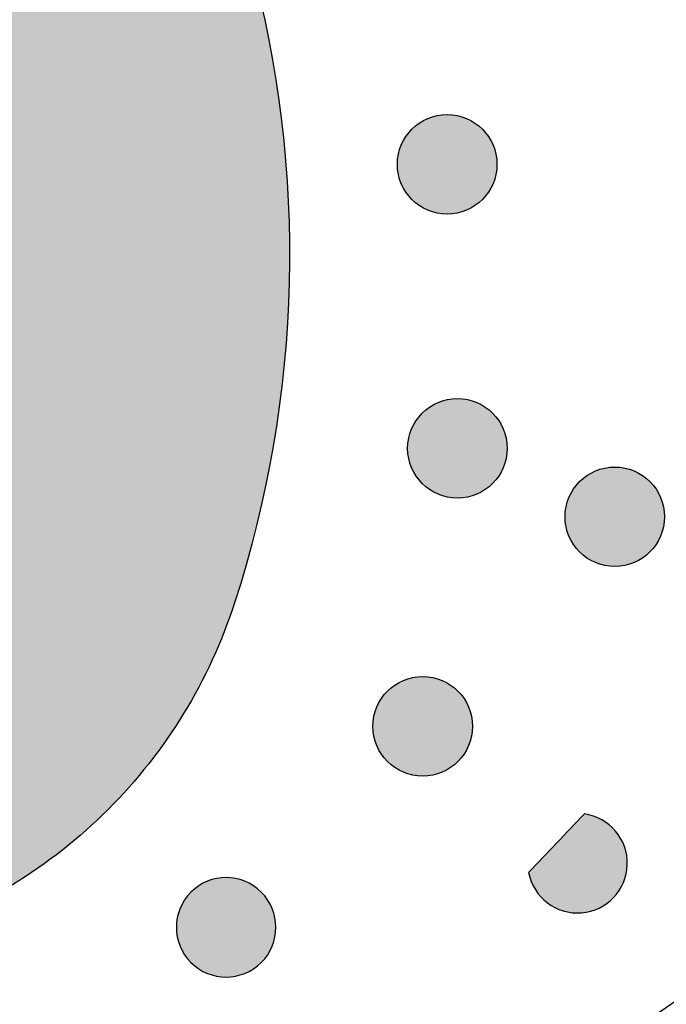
# Model space of a CAD drawing. Header units: millimetres. Extents: x -3873 to -97, y 912 to 4165.
# Tile 209 of 656: x -3058 to -3035, y 1176 to 1211. Entities that reach past the tile are written whole.
import ezdxf

# ---------------------------------------------------------------- set-up
doc = ezdxf.new("R2010")
doc.units = ezdxf.units.MM
doc.layers.add('pattern', color=7, linetype='Continuous', true_color=0x000000)

msp = doc.modelspace()

# ---------------------------------------------------------------- hatches: boundary and pattern name
at = {"layer": 'pattern'}
for points in [[(-3094.916, 1194.699), (-3094.164, 1194.174), (-3093.395, 1193.665), (-3092.611, 1193.173), (-3091.811, 1192.699), (-3090.997, 1192.243), (-3090.168, 1191.806), (-3089.326, 1191.389), (-3088.471, 1190.992), (-3087.604, 1190.617), (-3086.726, 1190.262), (-3085.837, 1189.93), (-3084.939, 1189.619), (-3084.032, 1189.332), (-3083.116, 1189.068), (-3082.194, 1188.827), (-3081.265, 1188.609), (-3080.332, 1188.416), (-3079.393, 1188.247), (-3078.452, 1188.102), (-3077.508, 1187.981), (-3076.562, 1187.885), (-3075.616, 1187.813), (-3074.67, 1187.765), (-3073.725, 1187.741), (-3072.783, 1187.742), (-3071.844, 1187.766), (-3070.908, 1187.814), (-3069.978, 1187.885), (-3069.053, 1187.979), (-3068.134, 1188.095), (-3067.223, 1188.234), (-3066.32, 1188.395), (-3066.17, 1188.425), (-3066.021, 1188.457), (-3065.873, 1188.493), (-3065.724, 1188.531), (-3065.576, 1188.572), (-3065.429, 1188.616), (-3065.282, 1188.663), (-3065.136, 1188.713), (-3064.99, 1188.765), (-3064.845, 1188.821), (-3064.702, 1188.879), (-3064.559, 1188.939), (-3064.417, 1189.003), (-3064.277, 1189.069), (-3064.137, 1189.138), (-3063.999, 1189.209), (-3063.863, 1189.283), (-3063.728, 1189.36), (-3063.594, 1189.439), (-3063.462, 1189.52), (-3063.331, 1189.604), (-3063.202, 1189.69), (-3063.075, 1189.779), (-3062.95, 1189.87), (-3062.827, 1189.963), (-3062.706, 1190.058), (-3062.586, 1190.155), (-3062.469, 1190.254), (-3062.354, 1190.356), (-3062.241, 1190.459), (-3062.13, 1190.564), (-3062.021, 1190.67), (-3061.915, 1190.779), (-3061.81, 1190.89), (-3061.707, 1191.003), (-3061.606, 1191.118), (-3061.507, 1191.235), (-3061.409, 1191.354), (-3061.314, 1191.476), (-3061.221, 1191.599), (-3061.13, 1191.724), (-3061.042, 1191.851), (-3060.956, 1191.98), (-3060.872, 1192.111), (-3060.79, 1192.243), (-3060.711, 1192.376), (-3060.635, 1192.512), (-3060.561, 1192.648), (-3060.489, 1192.786), (-3060.421, 1192.926), (-3060.354, 1193.066), (-3060.291, 1193.208), (-3060.23, 1193.351), (-3060.172, 1193.494), (-3060.117, 1193.639), (-3060.065, 1193.785), (-3060.015, 1193.931), (-3059.968, 1194.078), (-3059.924, 1194.225), (-3059.883, 1194.373), (-3059.845, 1194.522), (-3059.809, 1194.67), (-3059.777, 1194.819), (-3059.747, 1194.969), (-3059.586, 1195.872), (-3059.448, 1196.783), (-3059.331, 1197.702), (-3059.237, 1198.627), (-3059.166, 1199.557), (-3059.119, 1200.493), (-3059.095, 1201.432), (-3059.094, 1202.375), (-3059.118, 1203.319), (-3059.166, 1204.265), (-3059.238, 1205.211), (-3059.335, 1206.157), (-3059.456, 1207.101), (-3059.601, 1208.042), (-3059.77, 1208.981), (-3059.964, 1209.914), (-3060.181, 1210.843), (-3060.422, 1211.765), (-3060.687, 1212.68), (-3060.974, 1213.588), (-3061.285, 1214.486), (-3061.618, 1215.375), (-3061.972, 1216.253), (-3062.348, 1217.12), (-3062.745, 1217.975), (-3063.162, 1218.817), (-3063.599, 1219.645), (-3064.055, 1220.46), (-3064.529, 1221.259), (-3065.021, 1222.044), (-3065.531, 1222.812), (-3066.056, 1223.564), (-3067.225, 1225.134), (-3068.447, 1226.664), (-3069.722, 1228.151), (-3071.046, 1229.593), (-3057.002, 1229.761), (-3056.377, 1228.83), (-3055.77, 1227.883), (-3055.183, 1226.923), (-3054.615, 1225.95), (-3054.068, 1224.964), (-3053.541, 1223.966), (-3053.035, 1222.956), (-3052.551, 1221.936), (-3052.088, 1220.906), (-3051.647, 1219.867), (-3051.228, 1218.819), (-3050.832, 1217.763), (-3050.459, 1216.7), (-3050.108, 1215.63), (-3049.781, 1214.555), (-3049.476, 1213.475), (-3049.295, 1212.781), (-3049.126, 1212.082), (-3048.969, 1211.378), (-3048.824, 1210.671), (-3048.692, 1209.959), (-3048.572, 1209.244), (-3048.465, 1208.526), (-3048.371, 1207.805), (-3048.29, 1207.081), (-3048.222, 1206.355), (-3048.167, 1205.627), (-3048.125, 1204.898), (-3048.097, 1204.168), (-3048.081, 1203.437), (-3048.079, 1202.705), (-3048.091, 1201.974), (-3048.115, 1201.242), (-3048.153, 1200.512), (-3048.204, 1199.782), (-3048.268, 1199.054), (-3048.346, 1198.328), (-3048.436, 1197.604), (-3048.54, 1196.882), (-3048.656, 1196.163), (-3048.785, 1195.447), (-3048.927, 1194.735), (-3049.082, 1194.027), (-3049.249, 1193.323), (-3049.428, 1192.623), (-3049.619, 1191.928), (-3049.822, 1191.238), (-3050.037, 1190.554), (-3050.211, 1190.042), (-3050.401, 1189.534), (-3050.606, 1189.031), (-3050.826, 1188.533), (-3051.061, 1188.041), (-3051.311, 1187.555), (-3051.575, 1187.077), (-3051.854, 1186.606), (-3052.146, 1186.144), (-3052.452, 1185.691), (-3052.771, 1185.247), (-3053.102, 1184.814), (-3053.445, 1184.391), (-3053.8, 1183.98), (-3054.166, 1183.58), (-3054.543, 1183.193), (-3054.93, 1182.816), (-3055.33, 1182.45), (-3055.741, 1182.095), (-3056.164, 1181.752), (-3056.597, 1181.42), (-3057.04, 1181.101), (-3057.493, 1180.795), (-3057.956, 1180.503), (-3058.426, 1180.224), (-3058.905, 1179.96), (-3059.39, 1179.71), (-3059.882, 1179.475), (-3060.381, 1179.254), (-3060.884, 1179.05), (-3061.391, 1178.86), (-3061.903, 1178.686), (-3062.587, 1178.471), (-3063.277, 1178.268), (-3063.972, 1178.076), (-3064.672, 1177.897), (-3065.376, 1177.73), (-3066.084, 1177.575), (-3066.797, 1177.433), (-3067.512, 1177.304), (-3068.231, 1177.187), (-3068.953, 1177.084), (-3069.677, 1176.993), (-3070.403, 1176.916), (-3071.131, 1176.851), (-3071.861, 1176.8), (-3072.591, 1176.762), (-3073.323, 1176.738), (-3074.054, 1176.726), (-3074.786, 1176.728), (-3075.517, 1176.743), (-3076.247, 1176.772), (-3076.976, 1176.813), (-3077.704, 1176.868), (-3078.43, 1176.936), (-3079.154, 1177.017), (-3079.875, 1177.111), (-3080.593, 1177.218), (-3081.308, 1177.337), (-3082.02, 1177.469), (-3082.728, 1177.614), (-3083.431, 1177.771), (-3084.13, 1177.94), (-3084.824, 1178.121), (-3085.905, 1178.425), (-3086.98, 1178.753), (-3088.049, 1179.103), (-3089.112, 1179.476), (-3090.168, 1179.872), (-3091.216, 1180.291), (-3092.256, 1180.732), (-3093.286, 1181.194), (-3094.306, 1181.679), (-3095.316, 1182.184), (-3096.314, 1182.711), (-3097.3, 1183.258), (-3098.273, 1183.826), (-3099.234, 1184.413), (-3100.18, 1185.019), (-3101.112, 1185.644), (-3100.945, 1199.688), (-3099.504, 1198.364), (-3098.017, 1197.09), (-3096.486, 1195.868)], [(-3043.715, 1204.937), (-3043.687, 1204.91), (-3043.658, 1204.882), (-3043.628, 1204.856), (-3043.597, 1204.829), (-3043.566, 1204.804), (-3043.533, 1204.778), (-3043.5, 1204.754), (-3043.466, 1204.73), (-3043.431, 1204.706), (-3043.395, 1204.684), (-3043.359, 1204.662), (-3043.321, 1204.64), (-3043.283, 1204.62), (-3043.245, 1204.6), (-3043.205, 1204.581), (-3043.165, 1204.563), (-3043.124, 1204.546), (-3043.083, 1204.53), (-3043.041, 1204.515), (-3042.999, 1204.501), (-3042.956, 1204.488), (-3042.912, 1204.476), (-3042.868, 1204.465), (-3042.824, 1204.455), (-3042.779, 1204.446), (-3042.734, 1204.439), (-3042.689, 1204.432), (-3042.644, 1204.427), (-3042.598, 1204.423), (-3042.552, 1204.42), (-3042.506, 1204.418), (-3042.46, 1204.417), (-3042.414, 1204.418), (-3042.369, 1204.42), (-3042.323, 1204.423), (-3042.277, 1204.427), (-3042.232, 1204.432), (-3042.186, 1204.439), (-3042.141, 1204.446), (-3042.097, 1204.455), (-3042.053, 1204.465), (-3042.009, 1204.476), (-3041.965, 1204.488), (-3041.922, 1204.501), (-3041.88, 1204.515), (-3041.838, 1204.53), (-3041.796, 1204.546), (-3041.756, 1204.564), (-3041.716, 1204.581), (-3041.676, 1204.6), (-3041.637, 1204.62), (-3041.599, 1204.64), (-3041.562, 1204.662), (-3041.526, 1204.684), (-3041.49, 1204.706), (-3041.455, 1204.73), (-3041.421, 1204.754), (-3041.388, 1204.779), (-3041.355, 1204.804), (-3041.324, 1204.83), (-3041.293, 1204.856), (-3041.263, 1204.883), (-3041.234, 1204.91), (-3041.206, 1204.937), (-3041.178, 1204.965), (-3041.151, 1204.994), (-3041.124, 1205.024), (-3041.098, 1205.055), (-3041.072, 1205.087), (-3041.047, 1205.119), (-3041.023, 1205.152), (-3040.998, 1205.187), (-3040.975, 1205.221), (-3040.952, 1205.257), (-3040.93, 1205.294), (-3040.909, 1205.331), (-3040.889, 1205.369), (-3040.869, 1205.408), (-3040.85, 1205.447), (-3040.832, 1205.487), (-3040.815, 1205.528), (-3040.799, 1205.569), (-3040.784, 1205.611), (-3040.77, 1205.654), (-3040.757, 1205.697), (-3040.745, 1205.74), (-3040.734, 1205.784), (-3040.724, 1205.828), (-3040.715, 1205.873), (-3040.707, 1205.918), (-3040.701, 1205.963), (-3040.696, 1206.009), (-3040.692, 1206.054), (-3040.689, 1206.1), (-3040.687, 1206.146), (-3040.686, 1206.192), (-3040.687, 1206.238), (-3040.689, 1206.284), (-3040.692, 1206.33), (-3040.696, 1206.375), (-3040.701, 1206.421), (-3040.708, 1206.466), (-3040.715, 1206.511), (-3040.724, 1206.556), (-3040.734, 1206.6), (-3040.745, 1206.644), (-3040.757, 1206.687), (-3040.77, 1206.73), (-3040.784, 1206.773), (-3040.799, 1206.815), (-3040.815, 1206.856), (-3040.832, 1206.897), (-3040.85, 1206.937), (-3040.869, 1206.976), (-3040.889, 1207.015), (-3040.909, 1207.053), (-3040.93, 1207.09), (-3040.952, 1207.127), (-3040.975, 1207.162), (-3040.999, 1207.197), (-3041.023, 1207.231), (-3041.047, 1207.265), (-3041.073, 1207.297), (-3041.098, 1207.329), (-3041.125, 1207.359), (-3041.151, 1207.389), (-3041.178, 1207.418), (-3041.206, 1207.447), (-3041.234, 1207.474), (-3041.263, 1207.501), (-3041.293, 1207.528), (-3041.324, 1207.554), (-3041.355, 1207.58), (-3041.388, 1207.605), (-3041.421, 1207.63), (-3041.455, 1207.654), (-3041.49, 1207.677), (-3041.526, 1207.7), (-3041.562, 1207.722), (-3041.6, 1207.743), (-3041.638, 1207.764), (-3041.676, 1207.783), (-3041.716, 1207.802), (-3041.756, 1207.82), (-3041.797, 1207.837), (-3041.838, 1207.853), (-3041.88, 1207.868), (-3041.922, 1207.883), (-3041.965, 1207.896), (-3042.009, 1207.908), (-3042.053, 1207.919), (-3042.097, 1207.928), (-3042.142, 1207.937), (-3042.187, 1207.945), (-3042.232, 1207.951), (-3042.277, 1207.957), (-3042.323, 1207.961), (-3042.369, 1207.964), (-3042.415, 1207.965), (-3042.461, 1207.966), (-3042.507, 1207.965), (-3042.552, 1207.964), (-3042.598, 1207.961), (-3042.644, 1207.957), (-3042.689, 1207.951), (-3042.735, 1207.945), (-3042.78, 1207.937), (-3042.824, 1207.928), (-3042.869, 1207.919), (-3042.912, 1207.908), (-3042.956, 1207.896), (-3042.999, 1207.882), (-3043.041, 1207.868), (-3043.083, 1207.853), (-3043.125, 1207.837), (-3043.165, 1207.82), (-3043.205, 1207.802), (-3043.245, 1207.783), (-3043.284, 1207.764), (-3043.322, 1207.743), (-3043.359, 1207.722), (-3043.395, 1207.7), (-3043.431, 1207.677), (-3043.466, 1207.654), (-3043.5, 1207.63), (-3043.533, 1207.605), (-3043.566, 1207.58), (-3043.597, 1207.554), (-3043.628, 1207.528), (-3043.658, 1207.501), (-3043.687, 1207.474), (-3043.715, 1207.446), (-3043.743, 1207.418), (-3043.77, 1207.389), (-3043.797, 1207.359), (-3043.823, 1207.328), (-3043.849, 1207.297), (-3043.874, 1207.264), (-3043.899, 1207.231), (-3043.923, 1207.197), (-3043.946, 1207.162), (-3043.969, 1207.126), (-3043.991, 1207.09), (-3044.012, 1207.053), (-3044.032, 1207.015), (-3044.052, 1206.976), (-3044.071, 1206.936), (-3044.089, 1206.896), (-3044.106, 1206.856), (-3044.122, 1206.814), (-3044.137, 1206.772), (-3044.151, 1206.73), (-3044.164, 1206.687), (-3044.176, 1206.643), (-3044.187, 1206.6), (-3044.197, 1206.555), (-3044.206, 1206.511), (-3044.214, 1206.466), (-3044.22, 1206.42), (-3044.225, 1206.375), (-3044.229, 1206.329), (-3044.232, 1206.283), (-3044.234, 1206.238), (-3044.235, 1206.192), (-3044.234, 1206.146), (-3044.232, 1206.1), (-3044.229, 1206.054), (-3044.225, 1206.008), (-3044.22, 1205.963), (-3044.214, 1205.918), (-3044.206, 1205.873), (-3044.197, 1205.828), (-3044.187, 1205.784), (-3044.176, 1205.74), (-3044.164, 1205.696), (-3044.151, 1205.653), (-3044.137, 1205.611), (-3044.122, 1205.569), (-3044.106, 1205.528), (-3044.089, 1205.487), (-3044.071, 1205.447), (-3044.052, 1205.407), (-3044.032, 1205.369), (-3044.012, 1205.331), (-3043.991, 1205.293), (-3043.969, 1205.257), (-3043.946, 1205.221), (-3043.922, 1205.186), (-3043.898, 1205.152), (-3043.874, 1205.119), (-3043.848, 1205.086), (-3043.823, 1205.055), (-3043.796, 1205.024), (-3043.77, 1204.994), (-3043.743, 1204.965)], [(-3043.349, 1194.812), (-3043.321, 1194.784), (-3043.292, 1194.757), (-3043.262, 1194.73), (-3043.231, 1194.704), (-3043.2, 1194.678), (-3043.167, 1194.653), (-3043.134, 1194.628), (-3043.1, 1194.604), (-3043.065, 1194.581), (-3043.029, 1194.558), (-3042.993, 1194.536), (-3042.955, 1194.515), (-3042.917, 1194.494), (-3042.879, 1194.475), (-3042.839, 1194.456), (-3042.799, 1194.438), (-3042.758, 1194.421), (-3042.717, 1194.405), (-3042.675, 1194.39), (-3042.632, 1194.376), (-3042.589, 1194.362), (-3042.546, 1194.35), (-3042.502, 1194.339), (-3042.458, 1194.33), (-3042.413, 1194.321), (-3042.368, 1194.313), (-3042.323, 1194.307), (-3042.278, 1194.301), (-3042.232, 1194.297), (-3042.186, 1194.294), (-3042.14, 1194.293), (-3042.094, 1194.292), (-3042.048, 1194.293), (-3042.002, 1194.294), (-3041.957, 1194.297), (-3041.911, 1194.301), (-3041.866, 1194.307), (-3041.82, 1194.313), (-3041.775, 1194.321), (-3041.731, 1194.33), (-3041.686, 1194.34), (-3041.642, 1194.35), (-3041.599, 1194.363), (-3041.556, 1194.376), (-3041.514, 1194.39), (-3041.472, 1194.405), (-3041.43, 1194.421), (-3041.39, 1194.438), (-3041.349, 1194.456), (-3041.31, 1194.475), (-3041.271, 1194.494), (-3041.233, 1194.515), (-3041.196, 1194.536), (-3041.16, 1194.558), (-3041.124, 1194.581), (-3041.089, 1194.604), (-3041.055, 1194.628), (-3041.022, 1194.653), (-3040.989, 1194.678), (-3040.957, 1194.704), (-3040.927, 1194.73), (-3040.897, 1194.757), (-3040.868, 1194.784), (-3040.84, 1194.812), (-3040.812, 1194.84), (-3040.785, 1194.869), (-3040.758, 1194.899), (-3040.732, 1194.93), (-3040.706, 1194.961), (-3040.681, 1194.994), (-3040.656, 1195.027), (-3040.632, 1195.061), (-3040.609, 1195.096), (-3040.586, 1195.132), (-3040.564, 1195.168), (-3040.543, 1195.205), (-3040.522, 1195.243), (-3040.503, 1195.282), (-3040.484, 1195.322), (-3040.466, 1195.362), (-3040.449, 1195.402), (-3040.433, 1195.444), (-3040.418, 1195.486), (-3040.404, 1195.528), (-3040.391, 1195.571), (-3040.379, 1195.615), (-3040.368, 1195.659), (-3040.358, 1195.703), (-3040.349, 1195.748), (-3040.341, 1195.792), (-3040.335, 1195.838), (-3040.33, 1195.883), (-3040.325, 1195.929), (-3040.322, 1195.975), (-3040.321, 1196.02), (-3040.32, 1196.066), (-3040.321, 1196.112), (-3040.322, 1196.158), (-3040.325, 1196.204), (-3040.33, 1196.25), (-3040.335, 1196.295), (-3040.341, 1196.34), (-3040.349, 1196.385), (-3040.358, 1196.43), (-3040.368, 1196.474), (-3040.379, 1196.518), (-3040.391, 1196.562), (-3040.404, 1196.605), (-3040.418, 1196.647), (-3040.433, 1196.689), (-3040.449, 1196.73), (-3040.466, 1196.771), (-3040.484, 1196.811), (-3040.503, 1196.851), (-3040.523, 1196.889), (-3040.543, 1196.927), (-3040.564, 1196.965), (-3040.586, 1197.001), (-3040.609, 1197.037), (-3040.633, 1197.072), (-3040.657, 1197.106), (-3040.681, 1197.139), (-3040.706, 1197.172), (-3040.732, 1197.203), (-3040.758, 1197.234), (-3040.785, 1197.264), (-3040.812, 1197.293), (-3040.84, 1197.321), (-3040.868, 1197.349), (-3040.897, 1197.376), (-3040.927, 1197.402), (-3040.958, 1197.429), (-3040.989, 1197.454), (-3041.022, 1197.48), (-3041.055, 1197.504), (-3041.089, 1197.528), (-3041.124, 1197.552), (-3041.16, 1197.574), (-3041.196, 1197.596), (-3041.234, 1197.618), (-3041.272, 1197.638), (-3041.31, 1197.658), (-3041.35, 1197.677), (-3041.39, 1197.695), (-3041.431, 1197.712), (-3041.472, 1197.728), (-3041.514, 1197.743), (-3041.556, 1197.757), (-3041.599, 1197.77), (-3041.643, 1197.782), (-3041.687, 1197.793), (-3041.731, 1197.803), (-3041.776, 1197.812), (-3041.821, 1197.819), (-3041.866, 1197.826), (-3041.911, 1197.831), (-3041.957, 1197.835), (-3042.003, 1197.838), (-3042.049, 1197.84), (-3042.095, 1197.841), (-3042.14, 1197.84), (-3042.186, 1197.838), (-3042.232, 1197.835), (-3042.278, 1197.831), (-3042.323, 1197.826), (-3042.368, 1197.819), (-3042.413, 1197.812), (-3042.458, 1197.803), (-3042.502, 1197.793), (-3042.546, 1197.782), (-3042.59, 1197.77), (-3042.633, 1197.757), (-3042.675, 1197.743), (-3042.717, 1197.728), (-3042.759, 1197.712), (-3042.799, 1197.695), (-3042.839, 1197.677), (-3042.879, 1197.658), (-3042.917, 1197.638), (-3042.955, 1197.618), (-3042.993, 1197.596), (-3043.029, 1197.574), (-3043.065, 1197.552), (-3043.1, 1197.528), (-3043.134, 1197.504), (-3043.167, 1197.479), (-3043.2, 1197.454), (-3043.231, 1197.428), (-3043.262, 1197.402), (-3043.292, 1197.375), (-3043.321, 1197.348), (-3043.349, 1197.321), (-3043.377, 1197.293), (-3043.404, 1197.264), (-3043.431, 1197.234), (-3043.457, 1197.203), (-3043.483, 1197.171), (-3043.508, 1197.139), (-3043.532, 1197.106), (-3043.556, 1197.072), (-3043.58, 1197.037), (-3043.603, 1197.001), (-3043.625, 1196.964), (-3043.646, 1196.927), (-3043.666, 1196.889), (-3043.686, 1196.85), (-3043.705, 1196.811), (-3043.723, 1196.771), (-3043.74, 1196.73), (-3043.756, 1196.689), (-3043.771, 1196.647), (-3043.785, 1196.604), (-3043.798, 1196.561), (-3043.81, 1196.518), (-3043.821, 1196.474), (-3043.831, 1196.43), (-3043.84, 1196.385), (-3043.847, 1196.34), (-3043.854, 1196.295), (-3043.859, 1196.249), (-3043.863, 1196.204), (-3043.866, 1196.158), (-3043.868, 1196.112), (-3043.869, 1196.066), (-3043.868, 1196.02), (-3043.866, 1195.974), (-3043.863, 1195.929), (-3043.859, 1195.883), (-3043.854, 1195.837), (-3043.847, 1195.792), (-3043.84, 1195.747), (-3043.831, 1195.703), (-3043.821, 1195.658), (-3043.81, 1195.614), (-3043.798, 1195.571), (-3043.785, 1195.528), (-3043.771, 1195.485), (-3043.756, 1195.444), (-3043.74, 1195.402), (-3043.723, 1195.361), (-3043.705, 1195.321), (-3043.686, 1195.282), (-3043.666, 1195.243), (-3043.646, 1195.205), (-3043.624, 1195.168), (-3043.602, 1195.131), (-3043.58, 1195.096), (-3043.556, 1195.061), (-3043.532, 1195.027), (-3043.508, 1194.993), (-3043.482, 1194.961), (-3043.457, 1194.929), (-3043.43, 1194.899), (-3043.404, 1194.869), (-3043.376, 1194.84)], [(-3037.742, 1192.37), (-3037.714, 1192.342), (-3037.685, 1192.315), (-3037.655, 1192.288), (-3037.624, 1192.262), (-3037.593, 1192.236), (-3037.56, 1192.211), (-3037.527, 1192.187), (-3037.493, 1192.163), (-3037.458, 1192.139), (-3037.422, 1192.116), (-3037.386, 1192.094), (-3037.348, 1192.073), (-3037.31, 1192.053), (-3037.272, 1192.033), (-3037.232, 1192.014), (-3037.192, 1191.996), (-3037.151, 1191.979), (-3037.11, 1191.963), (-3037.068, 1191.948), (-3037.026, 1191.934), (-3036.983, 1191.921), (-3036.939, 1191.909), (-3036.895, 1191.898), (-3036.851, 1191.888), (-3036.806, 1191.879), (-3036.761, 1191.872), (-3036.716, 1191.865), (-3036.671, 1191.86), (-3036.625, 1191.856), (-3036.579, 1191.853), (-3036.533, 1191.851), (-3036.487, 1191.85), (-3036.441, 1191.851), (-3036.396, 1191.853), (-3036.35, 1191.856), (-3036.304, 1191.86), (-3036.259, 1191.865), (-3036.213, 1191.872), (-3036.168, 1191.879), (-3036.124, 1191.888), (-3036.079, 1191.898), (-3036.036, 1191.909), (-3035.992, 1191.921), (-3035.949, 1191.934), (-3035.907, 1191.948), (-3035.865, 1191.963), (-3035.823, 1191.979), (-3035.783, 1191.996), (-3035.743, 1192.014), (-3035.703, 1192.033), (-3035.664, 1192.053), (-3035.626, 1192.073), (-3035.589, 1192.095), (-3035.553, 1192.117), (-3035.517, 1192.139), (-3035.482, 1192.163), (-3035.448, 1192.187), (-3035.415, 1192.211), (-3035.382, 1192.237), (-3035.351, 1192.262), (-3035.32, 1192.289), (-3035.29, 1192.315), (-3035.261, 1192.343), (-3035.233, 1192.37), (-3035.205, 1192.398), (-3035.178, 1192.427), (-3035.151, 1192.457), (-3035.125, 1192.488), (-3035.099, 1192.519), (-3035.074, 1192.552), (-3035.049, 1192.585), (-3035.025, 1192.619), (-3035.002, 1192.654), (-3034.979, 1192.69), (-3034.957, 1192.726), (-3034.936, 1192.764), (-3034.916, 1192.802), (-3034.896, 1192.84), (-3034.877, 1192.88), (-3034.859, 1192.92), (-3034.842, 1192.961), (-3034.826, 1193.002), (-3034.811, 1193.044), (-3034.797, 1193.087), (-3034.784, 1193.129), (-3034.772, 1193.173), (-3034.761, 1193.217), (-3034.751, 1193.261), (-3034.742, 1193.306), (-3034.734, 1193.351), (-3034.728, 1193.396), (-3034.723, 1193.441), (-3034.719, 1193.487), (-3034.716, 1193.533), (-3034.714, 1193.579), (-3034.713, 1193.625), (-3034.714, 1193.671), (-3034.716, 1193.717), (-3034.719, 1193.762), (-3034.723, 1193.808), (-3034.728, 1193.853), (-3034.734, 1193.899), (-3034.742, 1193.944), (-3034.751, 1193.988), (-3034.761, 1194.033), (-3034.772, 1194.076), (-3034.784, 1194.12), (-3034.797, 1194.163), (-3034.811, 1194.205), (-3034.826, 1194.247), (-3034.842, 1194.289), (-3034.859, 1194.329), (-3034.877, 1194.37), (-3034.896, 1194.409), (-3034.916, 1194.448), (-3034.936, 1194.486), (-3034.957, 1194.523), (-3034.979, 1194.559), (-3035.002, 1194.595), (-3035.026, 1194.63), (-3035.05, 1194.664), (-3035.074, 1194.697), (-3035.1, 1194.73), (-3035.125, 1194.762), (-3035.152, 1194.792), (-3035.178, 1194.822), (-3035.205, 1194.851), (-3035.233, 1194.879), (-3035.261, 1194.907), (-3035.29, 1194.934), (-3035.32, 1194.961), (-3035.351, 1194.987), (-3035.382, 1195.013), (-3035.415, 1195.038), (-3035.448, 1195.063), (-3035.482, 1195.087), (-3035.517, 1195.11), (-3035.553, 1195.133), (-3035.589, 1195.155), (-3035.627, 1195.176), (-3035.665, 1195.197), (-3035.703, 1195.216), (-3035.743, 1195.235), (-3035.783, 1195.253), (-3035.824, 1195.27), (-3035.865, 1195.286), (-3035.907, 1195.301), (-3035.949, 1195.315), (-3035.992, 1195.328), (-3036.036, 1195.34), (-3036.08, 1195.351), (-3036.124, 1195.361), (-3036.169, 1195.37), (-3036.214, 1195.378), (-3036.259, 1195.384), (-3036.304, 1195.389), (-3036.35, 1195.394), (-3036.396, 1195.397), (-3036.442, 1195.398), (-3036.488, 1195.399), (-3036.534, 1195.398), (-3036.579, 1195.397), (-3036.625, 1195.394), (-3036.671, 1195.389), (-3036.716, 1195.384), (-3036.762, 1195.378), (-3036.807, 1195.37), (-3036.851, 1195.361), (-3036.896, 1195.351), (-3036.939, 1195.34), (-3036.983, 1195.328), (-3037.026, 1195.315), (-3037.068, 1195.301), (-3037.11, 1195.286), (-3037.152, 1195.27), (-3037.192, 1195.253), (-3037.232, 1195.235), (-3037.272, 1195.216), (-3037.311, 1195.196), (-3037.349, 1195.176), (-3037.386, 1195.155), (-3037.422, 1195.133), (-3037.458, 1195.11), (-3037.493, 1195.086), (-3037.527, 1195.062), (-3037.56, 1195.038), (-3037.593, 1195.013), (-3037.624, 1194.987), (-3037.655, 1194.961), (-3037.685, 1194.934), (-3037.714, 1194.907), (-3037.742, 1194.879), (-3037.77, 1194.851), (-3037.797, 1194.822), (-3037.824, 1194.792), (-3037.85, 1194.761), (-3037.876, 1194.73), (-3037.901, 1194.697), (-3037.925, 1194.664), (-3037.95, 1194.63), (-3037.973, 1194.595), (-3037.996, 1194.559), (-3038.018, 1194.523), (-3038.039, 1194.485), (-3038.059, 1194.447), (-3038.079, 1194.409), (-3038.098, 1194.369), (-3038.116, 1194.329), (-3038.133, 1194.288), (-3038.149, 1194.247), (-3038.164, 1194.205), (-3038.178, 1194.163), (-3038.191, 1194.12), (-3038.203, 1194.076), (-3038.214, 1194.032), (-3038.224, 1193.988), (-3038.233, 1193.943), (-3038.241, 1193.898), (-3038.247, 1193.853), (-3038.252, 1193.808), (-3038.256, 1193.762), (-3038.259, 1193.716), (-3038.261, 1193.67), (-3038.262, 1193.624), (-3038.261, 1193.579), (-3038.259, 1193.533), (-3038.256, 1193.487), (-3038.252, 1193.441), (-3038.247, 1193.396), (-3038.24, 1193.35), (-3038.233, 1193.306), (-3038.224, 1193.261), (-3038.214, 1193.217), (-3038.203, 1193.173), (-3038.191, 1193.129), (-3038.178, 1193.086), (-3038.164, 1193.044), (-3038.149, 1193.002), (-3038.133, 1192.96), (-3038.116, 1192.92), (-3038.098, 1192.88), (-3038.079, 1192.84), (-3038.059, 1192.802), (-3038.039, 1192.763), (-3038.018, 1192.726), (-3037.996, 1192.69), (-3037.973, 1192.654), (-3037.949, 1192.619), (-3037.925, 1192.585), (-3037.901, 1192.552), (-3037.875, 1192.519), (-3037.85, 1192.488), (-3037.823, 1192.457), (-3037.797, 1192.427), (-3037.77, 1192.398)], [(-3044.585, 1184.901), (-3044.557, 1184.873), (-3044.528, 1184.846), (-3044.498, 1184.819), (-3044.467, 1184.793), (-3044.436, 1184.767), (-3044.403, 1184.742), (-3044.37, 1184.718), (-3044.336, 1184.694), (-3044.301, 1184.67), (-3044.265, 1184.647), (-3044.229, 1184.625), (-3044.191, 1184.604), (-3044.153, 1184.584), (-3044.115, 1184.564), (-3044.075, 1184.545), (-3044.035, 1184.527), (-3043.994, 1184.51), (-3043.953, 1184.494), (-3043.911, 1184.479), (-3043.869, 1184.465), (-3043.826, 1184.452), (-3043.782, 1184.44), (-3043.738, 1184.429), (-3043.694, 1184.419), (-3043.649, 1184.41), (-3043.604, 1184.403), (-3043.559, 1184.396), (-3043.514, 1184.391), (-3043.468, 1184.387), (-3043.422, 1184.384), (-3043.376, 1184.382), (-3043.33, 1184.381), (-3043.284, 1184.382), (-3043.239, 1184.384), (-3043.193, 1184.387), (-3043.147, 1184.391), (-3043.102, 1184.396), (-3043.056, 1184.403), (-3043.011, 1184.41), (-3042.967, 1184.419), (-3042.923, 1184.429), (-3042.879, 1184.44), (-3042.835, 1184.452), (-3042.792, 1184.465), (-3042.75, 1184.479), (-3042.708, 1184.494), (-3042.666, 1184.51), (-3042.626, 1184.527), (-3042.586, 1184.545), (-3042.546, 1184.564), (-3042.507, 1184.584), (-3042.469, 1184.604), (-3042.432, 1184.626), (-3042.396, 1184.648), (-3042.36, 1184.67), (-3042.325, 1184.694), (-3042.291, 1184.718), (-3042.258, 1184.742), (-3042.225, 1184.768), (-3042.194, 1184.793), (-3042.163, 1184.82), (-3042.133, 1184.846), (-3042.104, 1184.874), (-3042.076, 1184.901), (-3042.048, 1184.929), (-3042.021, 1184.958), (-3041.994, 1184.988), (-3041.968, 1185.019), (-3041.942, 1185.05), (-3041.917, 1185.083), (-3041.893, 1185.116), (-3041.869, 1185.15), (-3041.845, 1185.185), (-3041.822, 1185.221), (-3041.8, 1185.257), (-3041.779, 1185.295), (-3041.759, 1185.333), (-3041.739, 1185.371), (-3041.72, 1185.411), (-3041.702, 1185.451), (-3041.685, 1185.492), (-3041.669, 1185.533), (-3041.654, 1185.575), (-3041.64, 1185.617), (-3041.627, 1185.66), (-3041.615, 1185.704), (-3041.604, 1185.748), (-3041.594, 1185.792), (-3041.585, 1185.837), (-3041.578, 1185.882), (-3041.571, 1185.927), (-3041.566, 1185.972), (-3041.562, 1186.018), (-3041.559, 1186.064), (-3041.557, 1186.11), (-3041.556, 1186.156), (-3041.557, 1186.202), (-3041.559, 1186.248), (-3041.562, 1186.293), (-3041.566, 1186.339), (-3041.571, 1186.384), (-3041.578, 1186.43), (-3041.585, 1186.475), (-3041.594, 1186.519), (-3041.604, 1186.564), (-3041.615, 1186.607), (-3041.627, 1186.651), (-3041.64, 1186.694), (-3041.654, 1186.736), (-3041.669, 1186.778), (-3041.685, 1186.82), (-3041.702, 1186.86), (-3041.72, 1186.901), (-3041.739, 1186.94), (-3041.759, 1186.979), (-3041.779, 1187.017), (-3041.8, 1187.054), (-3041.823, 1187.09), (-3041.845, 1187.126), (-3041.869, 1187.161), (-3041.893, 1187.195), (-3041.917, 1187.228), (-3041.943, 1187.261), (-3041.968, 1187.292), (-3041.995, 1187.323), (-3042.021, 1187.353), (-3042.048, 1187.382), (-3042.076, 1187.41), (-3042.104, 1187.438), (-3042.133, 1187.465), (-3042.163, 1187.492), (-3042.194, 1187.518), (-3042.225, 1187.544), (-3042.258, 1187.569), (-3042.291, 1187.594), (-3042.325, 1187.618), (-3042.36, 1187.641), (-3042.396, 1187.664), (-3042.432, 1187.686), (-3042.47, 1187.707), (-3042.508, 1187.728), (-3042.546, 1187.747), (-3042.586, 1187.766), (-3042.626, 1187.784), (-3042.667, 1187.801), (-3042.708, 1187.817), (-3042.75, 1187.832), (-3042.792, 1187.846), (-3042.835, 1187.859), (-3042.879, 1187.871), (-3042.923, 1187.882), (-3042.967, 1187.892), (-3043.012, 1187.901), (-3043.057, 1187.909), (-3043.102, 1187.915), (-3043.147, 1187.92), (-3043.193, 1187.925), (-3043.239, 1187.928), (-3043.285, 1187.929), (-3043.331, 1187.93), (-3043.377, 1187.929), (-3043.423, 1187.927), (-3043.468, 1187.925), (-3043.514, 1187.92), (-3043.559, 1187.915), (-3043.605, 1187.909), (-3043.65, 1187.901), (-3043.694, 1187.892), (-3043.739, 1187.882), (-3043.782, 1187.871), (-3043.826, 1187.859), (-3043.869, 1187.846), (-3043.911, 1187.832), (-3043.953, 1187.817), (-3043.995, 1187.801), (-3044.035, 1187.784), (-3044.075, 1187.766), (-3044.115, 1187.747), (-3044.154, 1187.727), (-3044.192, 1187.707), (-3044.229, 1187.686), (-3044.265, 1187.664), (-3044.301, 1187.641), (-3044.336, 1187.617), (-3044.37, 1187.593), (-3044.403, 1187.569), (-3044.436, 1187.544), (-3044.467, 1187.518), (-3044.498, 1187.491), (-3044.528, 1187.465), (-3044.557, 1187.438), (-3044.585, 1187.41), (-3044.613, 1187.382), (-3044.64, 1187.353), (-3044.667, 1187.323), (-3044.693, 1187.292), (-3044.719, 1187.261), (-3044.744, 1187.228), (-3044.769, 1187.195), (-3044.793, 1187.161), (-3044.816, 1187.126), (-3044.839, 1187.09), (-3044.861, 1187.054), (-3044.882, 1187.016), (-3044.903, 1186.978), (-3044.922, 1186.94), (-3044.941, 1186.9), (-3044.959, 1186.86), (-3044.976, 1186.819), (-3044.992, 1186.778), (-3045.007, 1186.736), (-3045.021, 1186.694), (-3045.034, 1186.651), (-3045.046, 1186.607), (-3045.057, 1186.563), (-3045.067, 1186.519), (-3045.076, 1186.474), (-3045.084, 1186.429), (-3045.09, 1186.384), (-3045.095, 1186.339), (-3045.1, 1186.293), (-3045.102, 1186.247), (-3045.104, 1186.201), (-3045.105, 1186.155), (-3045.104, 1186.11), (-3045.102, 1186.064), (-3045.1, 1186.018), (-3045.095, 1185.972), (-3045.09, 1185.927), (-3045.084, 1185.881), (-3045.076, 1185.837), (-3045.067, 1185.792), (-3045.057, 1185.748), (-3045.046, 1185.704), (-3045.034, 1185.66), (-3045.021, 1185.617), (-3045.007, 1185.575), (-3044.992, 1185.533), (-3044.976, 1185.491), (-3044.959, 1185.451), (-3044.941, 1185.411), (-3044.922, 1185.371), (-3044.902, 1185.332), (-3044.882, 1185.294), (-3044.861, 1185.257), (-3044.839, 1185.221), (-3044.816, 1185.185), (-3044.792, 1185.15), (-3044.768, 1185.116), (-3044.744, 1185.083), (-3044.719, 1185.05), (-3044.693, 1185.019), (-3044.666, 1184.988), (-3044.64, 1184.958), (-3044.613, 1184.929)], [(-3039.557, 1180.942), (-3039.545, 1180.885), (-3039.531, 1180.828), (-3039.516, 1180.771), (-3039.498, 1180.715), (-3039.478, 1180.658), (-3039.456, 1180.602), (-3039.432, 1180.546), (-3039.406, 1180.491), (-3039.378, 1180.436), (-3039.348, 1180.383), (-3039.316, 1180.33), (-3039.299, 1180.304), (-3039.282, 1180.278), (-3039.264, 1180.252), (-3039.246, 1180.227), (-3039.228, 1180.202), (-3039.209, 1180.177), (-3039.189, 1180.153), (-3039.169, 1180.129), (-3039.149, 1180.105), (-3039.128, 1180.082), (-3039.107, 1180.059), (-3039.085, 1180.037), (-3039.063, 1180.015), (-3039.041, 1179.993), (-3039.018, 1179.971), (-3038.995, 1179.951), (-3038.972, 1179.93), (-3038.948, 1179.91), (-3038.924, 1179.89), (-3038.9, 1179.871), (-3038.85, 1179.834), (-3038.8, 1179.799), (-3038.748, 1179.766), (-3038.696, 1179.735), (-3038.643, 1179.705), (-3038.589, 1179.678), (-3038.534, 1179.653), (-3038.48, 1179.63), (-3038.425, 1179.608), (-3038.369, 1179.589), (-3038.314, 1179.572), (-3038.258, 1179.557), (-3038.201, 1179.543), (-3038.143, 1179.531), (-3038.084, 1179.521), (-3038.025, 1179.513), (-3037.965, 1179.507), (-3037.905, 1179.502), (-3037.844, 1179.5), (-3037.782, 1179.5), (-3037.721, 1179.503), (-3037.659, 1179.507), (-3037.628, 1179.51), (-3037.597, 1179.513), (-3037.567, 1179.517), (-3037.536, 1179.522), (-3037.505, 1179.527), (-3037.475, 1179.533), (-3037.444, 1179.539), (-3037.414, 1179.546), (-3037.383, 1179.553), (-3037.353, 1179.561), (-3037.323, 1179.569), (-3037.293, 1179.578), (-3037.263, 1179.588), (-3037.234, 1179.598), (-3037.205, 1179.608), (-3037.175, 1179.619), (-3037.147, 1179.63), (-3037.118, 1179.642), (-3037.089, 1179.655), (-3037.061, 1179.668), (-3037.006, 1179.695), (-3036.951, 1179.724), (-3036.898, 1179.755), (-3036.847, 1179.787), (-3036.796, 1179.821), (-3036.748, 1179.856), (-3036.7, 1179.893), (-3036.655, 1179.931), (-3036.611, 1179.971), (-3036.568, 1180.011), (-3036.527, 1180.053), (-3036.488, 1180.095), (-3036.45, 1180.14), (-3036.413, 1180.186), (-3036.377, 1180.233), (-3036.343, 1180.282), (-3036.31, 1180.333), (-3036.279, 1180.385), (-3036.249, 1180.438), (-3036.221, 1180.493), (-3036.195, 1180.549), (-3036.171, 1180.605), (-3036.159, 1180.634), (-3036.148, 1180.663), (-3036.138, 1180.693), (-3036.128, 1180.722), (-3036.118, 1180.752), (-3036.11, 1180.781), (-3036.101, 1180.811), (-3036.093, 1180.842), (-3036.086, 1180.872), (-3036.079, 1180.902), (-3036.073, 1180.933), (-3036.067, 1180.964), (-3036.062, 1180.994), (-3036.057, 1181.025), (-3036.053, 1181.056), (-3036.05, 1181.087), (-3036.047, 1181.118), (-3036.044, 1181.149), (-3036.042, 1181.18), (-3036.041, 1181.211), (-3036.04, 1181.273), (-3036.041, 1181.334), (-3036.044, 1181.395), (-3036.049, 1181.456), (-3036.056, 1181.516), (-3036.066, 1181.576), (-3036.077, 1181.635), (-3036.09, 1181.693), (-3036.105, 1181.75), (-3036.121, 1181.806), (-3036.14, 1181.861), (-3036.16, 1181.916), (-3036.182, 1181.97), (-3036.206, 1182.024), (-3036.232, 1182.077), (-3036.26, 1182.13), (-3036.29, 1182.183), (-3036.322, 1182.234), (-3036.356, 1182.285), (-3036.392, 1182.335), (-3036.429, 1182.384), (-3036.469, 1182.431), (-3036.489, 1182.454), (-3036.51, 1182.477), (-3036.531, 1182.5), (-3036.553, 1182.522), (-3036.575, 1182.544), (-3036.597, 1182.566), (-3036.62, 1182.587), (-3036.644, 1182.608), (-3036.667, 1182.628), (-3036.691, 1182.648), (-3036.715, 1182.668), (-3036.74, 1182.687), (-3036.765, 1182.705), (-3036.79, 1182.724), (-3036.816, 1182.741), (-3036.842, 1182.759), (-3036.868, 1182.775), (-3036.894, 1182.792), (-3036.921, 1182.808), (-3036.948, 1182.823), (-3037.002, 1182.852), (-3037.058, 1182.879), (-3037.114, 1182.905), (-3037.17, 1182.928), (-3037.227, 1182.949), (-3037.284, 1182.968), (-3037.342, 1182.985), (-3037.399, 1183), (-3037.457, 1183.012), (-3037.515, 1183.023), (-3037.572, 1183.032)], [(-3051.592, 1180.242), (-3051.619, 1180.214), (-3051.646, 1180.185), (-3051.673, 1180.155), (-3051.699, 1180.124), (-3051.725, 1180.093), (-3051.75, 1180.06), (-3051.775, 1180.027), (-3051.799, 1179.993), (-3051.822, 1179.958), (-3051.845, 1179.922), (-3051.867, 1179.886), (-3051.888, 1179.849), (-3051.909, 1179.811), (-3051.928, 1179.772), (-3051.947, 1179.733), (-3051.965, 1179.693), (-3051.982, 1179.652), (-3051.998, 1179.611), (-3052.013, 1179.569), (-3052.027, 1179.526), (-3052.04, 1179.483), (-3052.052, 1179.44), (-3052.063, 1179.396), (-3052.073, 1179.352), (-3052.082, 1179.307), (-3052.09, 1179.262), (-3052.096, 1179.217), (-3052.101, 1179.171), (-3052.105, 1179.126), (-3052.108, 1179.08), (-3052.11, 1179.034), (-3052.111, 1178.988), (-3052.11, 1178.942), (-3052.108, 1178.897), (-3052.105, 1178.851), (-3052.101, 1178.805), (-3052.096, 1178.76), (-3052.089, 1178.715), (-3052.082, 1178.67), (-3052.073, 1178.625), (-3052.063, 1178.581), (-3052.052, 1178.537), (-3052.04, 1178.494), (-3052.027, 1178.451), (-3052.013, 1178.408), (-3051.998, 1178.366), (-3051.982, 1178.325), (-3051.965, 1178.284), (-3051.947, 1178.244), (-3051.928, 1178.205), (-3051.908, 1178.166), (-3051.888, 1178.128), (-3051.867, 1178.091), (-3051.845, 1178.054), (-3051.822, 1178.019), (-3051.799, 1177.984), (-3051.775, 1177.95), (-3051.75, 1177.917), (-3051.725, 1177.884), (-3051.699, 1177.853), (-3051.673, 1177.822), (-3051.646, 1177.792), (-3051.619, 1177.763), (-3051.591, 1177.735), (-3051.563, 1177.707), (-3051.534, 1177.68), (-3051.504, 1177.654), (-3051.474, 1177.627), (-3051.442, 1177.602), (-3051.41, 1177.576), (-3051.376, 1177.552), (-3051.342, 1177.528), (-3051.307, 1177.504), (-3051.272, 1177.482), (-3051.235, 1177.46), (-3051.198, 1177.438), (-3051.16, 1177.418), (-3051.121, 1177.398), (-3051.082, 1177.379), (-3051.042, 1177.361), (-3051.001, 1177.344), (-3050.96, 1177.328), (-3050.918, 1177.313), (-3050.876, 1177.299), (-3050.833, 1177.286), (-3050.789, 1177.274), (-3050.745, 1177.263), (-3050.701, 1177.253), (-3050.656, 1177.245), (-3050.612, 1177.237), (-3050.566, 1177.23), (-3050.521, 1177.225), (-3050.475, 1177.221), (-3050.43, 1177.218), (-3050.384, 1177.216), (-3050.338, 1177.216), (-3050.292, 1177.216), (-3050.246, 1177.218), (-3050.2, 1177.221), (-3050.155, 1177.225), (-3050.109, 1177.231), (-3050.064, 1177.237), (-3050.019, 1177.245), (-3049.975, 1177.253), (-3049.93, 1177.263), (-3049.886, 1177.274), (-3049.843, 1177.286), (-3049.8, 1177.299), (-3049.758, 1177.313), (-3049.716, 1177.328), (-3049.674, 1177.345), (-3049.634, 1177.362), (-3049.594, 1177.38), (-3049.554, 1177.398), (-3049.516, 1177.418), (-3049.478, 1177.438), (-3049.44, 1177.46), (-3049.404, 1177.482), (-3049.368, 1177.504), (-3049.333, 1177.528), (-3049.299, 1177.552), (-3049.266, 1177.577), (-3049.234, 1177.602), (-3049.202, 1177.627), (-3049.171, 1177.654), (-3049.141, 1177.68), (-3049.112, 1177.708), (-3049.084, 1177.735), (-3049.057, 1177.763), (-3049.03, 1177.792), (-3049.003, 1177.822), (-3048.977, 1177.853), (-3048.951, 1177.884), (-3048.926, 1177.917), (-3048.901, 1177.95), (-3048.877, 1177.984), (-3048.854, 1178.019), (-3048.831, 1178.055), (-3048.809, 1178.091), (-3048.788, 1178.128), (-3048.767, 1178.166), (-3048.748, 1178.205), (-3048.729, 1178.244), (-3048.711, 1178.285), (-3048.694, 1178.325), (-3048.678, 1178.367), (-3048.663, 1178.408), (-3048.649, 1178.451), (-3048.636, 1178.494), (-3048.624, 1178.537), (-3048.613, 1178.581), (-3048.603, 1178.625), (-3048.594, 1178.67), (-3048.586, 1178.715), (-3048.58, 1178.76), (-3048.575, 1178.806), (-3048.57, 1178.851), (-3048.567, 1178.897), (-3048.566, 1178.943), (-3048.565, 1178.989), (-3048.566, 1179.035), (-3048.567, 1179.08), (-3048.57, 1179.126), (-3048.575, 1179.172), (-3048.58, 1179.217), (-3048.586, 1179.262), (-3048.594, 1179.307), (-3048.603, 1179.352), (-3048.613, 1179.396), (-3048.624, 1179.44), (-3048.636, 1179.483), (-3048.649, 1179.526), (-3048.663, 1179.569), (-3048.678, 1179.611), (-3048.694, 1179.652), (-3048.711, 1179.693), (-3048.729, 1179.733), (-3048.748, 1179.772), (-3048.767, 1179.811), (-3048.788, 1179.849), (-3048.809, 1179.886), (-3048.831, 1179.923), (-3048.854, 1179.958), (-3048.877, 1179.993), (-3048.901, 1180.027), (-3048.926, 1180.061), (-3048.951, 1180.093), (-3048.977, 1180.125), (-3049.003, 1180.155), (-3049.03, 1180.185), (-3049.057, 1180.214), (-3049.084, 1180.242), (-3049.113, 1180.27), (-3049.142, 1180.297), (-3049.171, 1180.324), (-3049.202, 1180.35), (-3049.234, 1180.376), (-3049.266, 1180.401), (-3049.299, 1180.425), (-3049.334, 1180.449), (-3049.368, 1180.473), (-3049.404, 1180.495), (-3049.441, 1180.517), (-3049.478, 1180.539), (-3049.516, 1180.559), (-3049.554, 1180.579), (-3049.594, 1180.598), (-3049.634, 1180.616), (-3049.675, 1180.633), (-3049.716, 1180.649), (-3049.758, 1180.664), (-3049.8, 1180.678), (-3049.843, 1180.691), (-3049.887, 1180.703), (-3049.931, 1180.714), (-3049.975, 1180.724), (-3050.019, 1180.733), (-3050.064, 1180.74), (-3050.11, 1180.747), (-3050.155, 1180.752), (-3050.201, 1180.756), (-3050.246, 1180.759), (-3050.292, 1180.761), (-3050.338, 1180.761), (-3050.384, 1180.761), (-3050.43, 1180.759), (-3050.476, 1180.756), (-3050.521, 1180.752), (-3050.567, 1180.747), (-3050.612, 1180.74), (-3050.657, 1180.732), (-3050.701, 1180.724), (-3050.746, 1180.714), (-3050.789, 1180.703), (-3050.833, 1180.691), (-3050.876, 1180.678), (-3050.918, 1180.664), (-3050.96, 1180.649), (-3051.002, 1180.632), (-3051.042, 1180.615), (-3051.082, 1180.598), (-3051.122, 1180.579), (-3051.16, 1180.559), (-3051.198, 1180.539), (-3051.236, 1180.517), (-3051.272, 1180.495), (-3051.308, 1180.473), (-3051.343, 1180.449), (-3051.377, 1180.425), (-3051.41, 1180.401), (-3051.442, 1180.375), (-3051.474, 1180.35), (-3051.505, 1180.323), (-3051.535, 1180.297), (-3051.563, 1180.27)]]:
    msp.add_hatch(color=256, dxfattribs=at).paths.add_polyline_path(points, flags=0)

# ---------------------------------------------------------------- linework, layer by layer
for centre in [(-3042.461, 1206.192), (-3042.094, 1196.066), (-3036.487, 1193.625), (-3043.331, 1186.156)]:
    msp.add_circle(centre, 1.774, dxfattribs=at)
at = {"layer": 'pattern', "extrusion": (0, 0, -1)}
for centre, radius, start, end in [((3088.344, 1202.959), 40.266, 164.8606, 197.9441), ((3067.59, 1196.238), 18.45, 197.9441, 224.9953), ((3067.59, 1196.238), 18.45, 224.9953, 252.0465), ((3328.61, 1457.447), 400.008, 223.31606, 223.72894), ((3005.455, 1134.113), 51.175, 44.9953, 61.3598)]:
    msp.add_arc(centre, radius, start, end, dxfattribs=at)
at = {"layer": 'pattern'}
for centre, radius, start, end in [((-3037.814, 1181.274), 1.774, 190.7983, 82.1567), ((-3050.338, 1178.989), 1.773, 315.0047, 135.0047), ((-3050.338, 1178.989), 1.773, 135.0047, 315.0047)]:
    msp.add_arc(centre, radius, start, end, dxfattribs=at)

doc.saveas('drawing.dxf')
